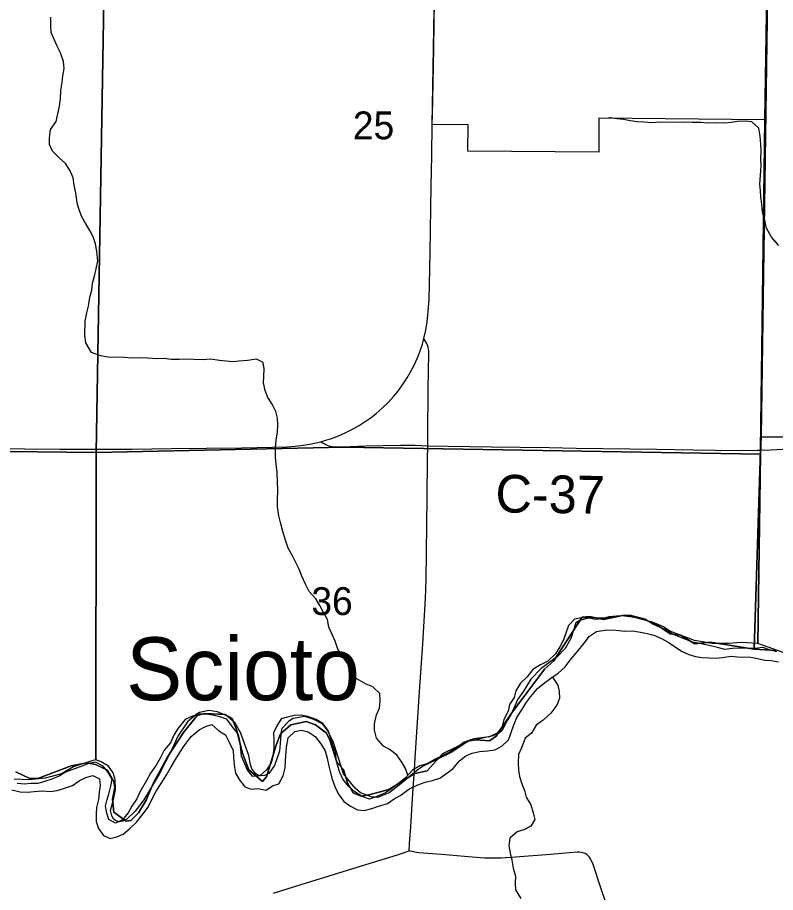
# Model space of a CAD drawing. Extents: x 1584893 to 1934202, y 663575 to 1091909.
# Drawn here: x 1738805 to 1744832, y 934048 to 941008 of the extents above; entities that cross this region are included whole.
import ezdxf

# ---------------------------------------------------------------- set-up
doc = ezdxf.new("R2010")
doc.units = 0
for name, color, linetype in [('GM_X_Corporation', 7, 'Continuous'), ('GM_X_County_Road', 7, 'Continuous'), ('GM_X_County_Road_Text', 7, 'Continuous'), ('GM_X_Major_River', 7, 'Continuous'), ('GM_X_Major_River_Text', 7, 'Continuous'), ('GM_X_Minor_River', 7, 'Continuous'), ('GM_X_Section', 7, 'Continuous'), ('GM_X_Section_Text', 7, 'Continuous'), ('GM_X_State_Route', 7, 'Continuous'), ('GM_X_Township', 7, 'Continuous')]:
    doc.layers.add(name, color=color, linetype=linetype)

msp = doc.modelspace()

# ---------------------------------------------------------------- linework, layer by layer
at = {"layer": 'GM_X_Corporation'}
msp.add_lwpolyline([(1744785.8, 942726.7), (1744748.2, 940195), (1743427.2, 940206.5), (1743426.2, 939936), (1742386, 939944.6), (1742389.1, 940154.9), (1742101.3, 940156.6), (1742125.8, 941528.7)], dxfattribs=at)
at = {"layer": 'GM_X_County_Road'}
for points in [[(1742066.2, 937602.3), (1742067.6, 937699.2), (1742070.7, 938043.7), (1742073.1, 938207.9), (1742075.6, 938322.6), (1742074.9, 938355), (1742073.5, 938370.9), (1742070.7, 938386.5), (1742065.9, 938401.2), (1742058.4, 938414.6), (1742036.4, 938454.1)], [(1741218, 937633.5), (1741229.4, 937625.6), (1741242.7, 937618.6), (1741256.4, 937611.4), (1741273.3, 937604.9), (1741294.5, 937597.8), (1741310.3, 937595.4), (1741342.4, 937593.5), (1741391.3, 937593.7), (1741571.8, 937600.8), (1741850.9, 937605.1), (1741965.9, 937605.4), (1742066.2, 937602.3)], [(1741961.1, 935021.9), (1741964.9, 935078.1), (1741980.2, 935323.6), (1742004.1, 935683.7), (1742028.8, 936027.3), (1742049.2, 936387.4), (1742053.3, 936534.9), (1742061.8, 937190.9), (1742064.5, 937486.1), (1742066.2, 937602.3)], [(1742066.2, 937602.3), (1742228.4, 937598), (1742573, 937593.3), (1743032.4, 937587.2), (1743245.7, 937582.4), (1743885.7, 937573.5), (1744181.1, 937569.7), (1744525.6, 937565.2), (1744689.2, 937566.2), (1744697.3, 937566.4), (1744705.4, 937566.6)], [(1744705.4, 937566.6), (1744793.6, 937568.8), (1744936.5, 937577.9), (1745198.9, 937597.8), (1745330, 937606.9), (1745428.6, 937610.5), (1745510.8, 937610.1), (1745593, 937606.2), (1745756.7, 937593.6), (1746083.8, 937567), (1746738.2, 937515.2), (1747114.5, 937485.3), (1747212.4, 937478.5)], [(1741920, 934378.9), (1741922, 934439.3), (1741931.3, 934570.8), (1741943.5, 934750.7), (1741953.8, 934914.5), (1741961.1, 935021.9)], [(1740840.2, 934042.8), (1740948.5, 934078.4), (1741136.8, 934135.6), (1741575.4, 934272.2), (1741826.7, 934348.1), (1741873.5, 934364.1), (1741920, 934378.9)], [(1743521.4, 933851.1), (1743442.3, 934084.2), (1743381.1, 934271.1), (1743369.2, 934301.2), (1743361.8, 934315.6), (1743352.9, 934328.7), (1743342.7, 934340.5), (1743330.7, 934350.4), (1743317.5, 934358.2), (1743303.2, 934363.8), (1743287.9, 934367.4), (1743272.3, 934369), (1743256.3, 934369.3), (1743191, 934364.1), (1743043.8, 934351.8), (1742765.8, 934329.7), (1742651.1, 934322.3), (1742585.3, 934320.6), (1742519.5, 934322.4), (1742421.2, 934329.7), (1742176, 934349.8), (1741996, 934364.6), (1741963, 934369.9), (1741920, 934378.9)]]:
    msp.add_lwpolyline(points, dxfattribs=at)
at = {"layer": 'GM_X_Major_River'}
for points in [[(1744841.8, 935963.5), (1744783.9, 935978.5), (1744730.2, 935997.4), (1744670, 935988.4), (1744619.9, 935989.2), (1744551.9, 935992.3), (1744489.8, 935989.3), (1744429.6, 935982.3), (1744369.7, 935997.3), (1744303.9, 936012.4), (1744228.1, 936029.7), (1744174.2, 936040.6), (1744118.5, 936059.6), (1744066.7, 936080.5), (1744013, 936103.4), (1743961.5, 936136.3), (1743909.8, 936159.2), (1743852.2, 936186.3), (1743796.7, 936221.3), (1743732.9, 936238.3), (1743673.1, 936253.4), (1743618.9, 936248.2), (1743566.8, 936245.1), (1743506.7, 936240), (1743452.4, 936224.9), (1743400.2, 936219.7), (1743346.3, 936230.7), (1743288.3, 936233.6), (1743234.1, 936222.5), (1743185.2, 936171.2), (1743145.3, 936057.5), (1743118.3, 936001.8), (1743083.4, 935946.2), (1743022.4, 935889.1), (1742963.8, 935858), (1742901.1, 935820.9), (1742856.1, 935763.5), (1742805.3, 935714.2), (1742768.2, 935652.7), (1742753.3, 935598.8), (1742716.4, 935543.3), (1742705.5, 935489.3), (1742672.4, 935423.7), (1742657.4, 935367.8), (1742618.5, 935316.3), (1742558, 935287.2), (1742493.8, 935278.2), (1742433.6, 935269.2), (1742357.1, 935244.4), (1742282.1, 935189.5), (1742227.5, 935156.3), (1742177, 935133.1), (1742114.5, 935104), (1742059.9, 935072.8), (1742003.6, 935055.7), (1741944.9, 935020.6)], [(1739907.8, 934855.5), (1739946.8, 934915), (1739987.9, 934978.5), (1740027.1, 935048.1), (1740062, 935105.6), (1740095, 935161.2), (1740129.9, 935214.8), (1740185.2, 935288.1), (1740248.1, 935343.2), (1740298.6, 935368.4), (1740348.9, 935383.6), (1740406.2, 935334.6), (1740457.7, 935301.7), (1740488.8, 935243), (1740519.8, 935178.3), (1740522.9, 935124.1), (1740527.9, 935061.9), (1740536.9, 934997.6), (1740568.1, 934946.9), (1740611.2, 934888.1), (1740663, 934871.2), (1740715.1, 934874.4), (1740780.9, 934861.2), (1740831.6, 934896.5), (1740883.9, 934911.7), (1740917, 934977.3), (1740932, 935039.2), (1740937, 935099.3), (1740944.7, 935203.4), (1740958, 935279.4), (1741008.8, 935328.7), (1741059.1, 935339.9), (1741116.9, 935324.9), (1741170.4, 935289.9), (1741215.5, 935231), (1741250.6, 935176.3), (1741267.7, 935117.9), (1741280.7, 935053.5), (1741293.8, 934999.2), (1741307, 934948.8), (1741328.1, 934890.4), (1741357.1, 934831.7), (1741400.2, 934772.9), (1741451.7, 934735.9), (1741509.3, 934704.9), (1741561.2, 934700.1), (1741621.6, 934715.1), (1741675.9, 934734.3), (1741746.4, 934757.2), (1741801, 934792.4), (1741851.6, 934821.6), (1741916.4, 934870.7), (1741989.1, 934905.6), (1742047.5, 934924.7), (1742105.8, 934939.7), (1742162.2, 934958.9), (1742218.9, 934998), (1742269.6, 935035.3), (1742318.6, 935094.7), (1742369.3, 935135.9), (1742419.7, 935157.2), (1742478, 935170.2), (1742542.2, 935175.2), (1742600.3, 935182.2), (1742654.9, 935211.4), (1742707.8, 935262.7), (1742730.7, 935320.5), (1742749.6, 935374.3), (1742774.7, 935440), (1742813.8, 935501.5), (1742846.7, 935553.1), (1742887.6, 935606.6), (1742938.7, 935669.9), (1742995.5, 935715.1), (1743046.2, 935752.4), (1743102.9, 935791.5), (1743159.8, 935842.7), (1743206.9, 935906.1), (1743253.9, 935963.5), (1743311.1, 936032.7), (1743352, 936086.2), (1743408.7, 936125.4), (1743491, 936138), (1743565, 936134.8), (1743633, 936127.7), (1743695.1, 936128.7), (1743759, 936119.6), (1743810.9, 936108.7), (1743864.7, 936093.8), (1743924.4, 936068.8), (1743978, 936039.8), (1744035.4, 936000.8), (1744090.9, 935965.8), (1744142.6, 935940.9), (1744194.4, 935926), (1744248.3, 935917.1), (1744302.3, 935914.2), (1744352.4, 935913.4), (1744410.5, 935916.4), (1744476.7, 935927.4), (1744530.7, 935922.5)], [(1744530.7, 935922.5), (1744636.8, 935920.8), (1744688.7, 935909.9), (1744746.6, 935896.9), (1744798.6, 935894), (1744856.5, 935883.1)], [(1741944.9, 935020.6), (1741889.9, 934961.3), (1741835.1, 934914.1), (1741782.4, 934874.9), (1741729.7, 934839.7), (1741661.2, 934810.7), (1741602.8, 934791.6), (1741545, 934810.6), (1741487.6, 934849.7), (1741436.3, 934894.6), (1741391.1, 934949.5), (1741368, 935004), (1741348.9, 935060.4), (1741339.7, 935110.7), (1741332.5, 935165), (1741313.4, 935217.4), (1741294.4, 935281.9), (1741275.3, 935336.3), (1741232.1, 935391.2), (1741178.6, 935424.1), (1741112.9, 935447.3), (1741057, 935458.2), (1741004.9, 935457.1), (1740952.6, 935441.9), (1740902.3, 935428.7), (1740865.3, 935369.1), (1740840.4, 935317.4), (1740843.5, 935259.2), (1740842.4, 935195.1), (1740835.4, 935131), (1740822.5, 935079.1), (1740783.6, 935023.6), (1740730.7, 934976.3), (1740676.6, 934971.2), (1740633.4, 935022.1), (1740612.2, 935072.5), (1740585.1, 935133.1), (1740580, 935189.4), (1740573.1, 935255.6), (1740561.9, 935305.9), (1740514.8, 935364.9), (1740469.8, 935425.8), (1740414, 935444.7), (1740358.2, 935459.7), (1740304.2, 935466.6), (1740252.2, 935467.4), (1740195.8, 935450.3), (1740139.3, 935425.2), (1740082.1, 935355.9), (1740049.3, 935304.3), (1740020.2, 935238.7), (1739971.2, 935181.3), (1739938.1, 935115.7), (1739907.1, 935060.1), (1739862, 934996.6), (1739828.9, 934933), (1739777.5, 934845.6), (1739752.6, 934793.9), (1739713.6, 934734.4), (1739684.7, 934680.8), (1739639.7, 934627.3), (1739583.2, 934600.2), (1739531.6, 934629.1), (1739514.4, 934679.5), (1739505.3, 934733.8), (1739518.2, 934787.8), (1739533.1, 934841.6), (1739546, 934893.6), (1739558.9, 934949.5), (1739527.7, 935000.1), (1739486.5, 935052.9), (1739424.9, 935084), (1739372.7, 935074.8), (1739304.2, 935047.9), (1739237.7, 935024.9), (1739187.4, 935005.7), (1739136.8, 934974.5), (1739070.3, 934947.5), (1739019.9, 934930.3), (1738965.6, 934915.1), (1738911.6, 934916), (1738859.4, 934908.8), (1738801.4, 934915.8)], [(1738760.6, 934864.4), (1738826.4, 934849.2), (1738884.4, 934846.3), (1738938.6, 934851.4), (1739000.7, 934856.4), (1739066.7, 934851.3), (1739120.9, 934860.4), (1739179.3, 934877.5), (1739241.7, 934900.6), (1739294.4, 934935.8), (1739348.9, 934963), (1739403.2, 934980.1), (1739456.8, 934953.2), (1739462, 934898.9), (1739453.1, 934845), (1739448.1, 934788.9), (1739433.1, 934723), (1739430.2, 934672.9), (1739431.3, 934612.7), (1739448.4, 934558.3), (1739489.5, 934501.5), (1739541.2, 934478.6), (1739595.5, 934489.7), (1739645.9, 934511), (1739700.7, 934560.2), (1739751.6, 934607.5), (1739802.6, 934670.8), (1739843.6, 934726.3), (1739872.6, 934787.9), (1739907.8, 934855.5)]]:
    msp.add_lwpolyline(points, dxfattribs=at)
at = {"layer": 'GM_X_Minor_River'}
for points in [[(1739221.5, 939794.9), (1739186.3, 939845.6), (1739135, 939892.5), (1739083.8, 939945.5), (1739058.7, 939998.1), (1739059.5, 940048.2), (1739068.6, 940116.2), (1739111.7, 940181.6), (1739126.7, 940241.5), (1739137.8, 940303.5), (1739146.7, 940361.5), (1739149.8, 940427.6), (1739160.9, 940491.5), (1739165.7, 940543.6), (1739174.7, 940603.6), (1739169.6, 940657.8), (1739146.7, 940728.3), (1739117.6, 940784.9), (1739073.2, 940887.9), (1739070.1, 940942.1), (1739069.2, 941010.3)], [(1744858.6, 939195.2), (1744799.6, 939260.3), (1744760.7, 939331.1), (1744745.7, 939395.5), (1744728.8, 939460), (1744721.8, 939524.2), (1744714.7, 939580.5), (1744711.5, 939630.7), (1744706.4, 939682.9), (1744711.5, 939753), (1744716.8, 939829), (1744715.6, 939879.2), (1744716.8, 939951.3), (1744715.6, 940001.5), (1744708.6, 940063.8), (1744699.7, 940128.1), (1744644.4, 940177.1), (1744592.5, 940183.9), (1744530.3, 940180.9), (1744478.1, 940173.8), (1744424, 940166.7), (1744359.9, 940169.7), (1744293.8, 940168.8), (1744237.8, 940171.7), (1744169.8, 940172.8), (1744107.7, 940175.8), (1744049.6, 940172.8), (1743911.5, 940175), (1743847.3, 940170.1), (1743785.3, 940175.1), (1743731.3, 940178), (1743679.4, 940186.9), (1743623.5, 940195.8), (1743571.5, 940202.7), (1743517.6, 940209.6), (1743507.6, 940209.7)], [(1741908.1, 934981), (1741889.1, 935035.5), (1741861.9, 935086.1), (1741824.7, 935138.8), (1741767.3, 935181.9), (1741713.8, 935212.8), (1741658.7, 935275.9), (1741643.7, 935338.3), (1741642.6, 935390.5), (1741659.7, 935460.3), (1741682.6, 935514.1), (1741689.6, 935572.1), (1741686.5, 935630.3), (1741629.3, 935683.4), (1741577.7, 935706.3), (1741504.2, 935747.6), (1741453.1, 935806.6), (1741432.1, 935867.1), (1741385.1, 935932), (1741351.9, 935982.7), (1741330.9, 936047.2), (1741305.8, 936101.7), (1741280.7, 936158.3), (1741269.7, 936220.6), (1741238.5, 936275.3), (1741209.4, 936331.9), (1741176.2, 936384.6), (1741123.1, 936443.6), (1741094, 936500.2), (1741065, 936564.8), (1741043.9, 936619.3), (1741018.7, 936671.9), (1740991.6, 936726.4), (1740956.5, 936787.2), (1740935.5, 936849.7), (1740914.7, 936920.2), (1740895.8, 936990.7), (1740882.7, 937045), (1740871.8, 937117.4), (1740872.6, 937167.5), (1740876, 937251.6), (1740873, 937311.8), (1740868.2, 937388.1), (1740861.3, 937454.4), (1740856.2, 937510.6), (1740857.4, 937582.7), (1740862.5, 937648.8), (1740871.5, 937708.8), (1740874.4, 937764.9), (1740873.3, 937821.1), (1740860.1, 937873.4), (1740829.1, 937932.1), (1740795.9, 937984.7), (1740772.8, 938041.2), (1740759.7, 938101.6), (1740764.6, 938151.7), (1740765.6, 938213.8), (1740758.4, 938264), (1740704.8, 938291), (1740632.5, 938280.1), (1740568.3, 938275.2), (1740516.2, 938270), (1740412.2, 938279.7), (1740340.3, 938290.9), (1740280.2, 938285.9), (1740208.1, 938287.1), (1740140.1, 938290.2), (1740090, 938287), (1740025.9, 938288.1), (1739971.9, 938295), (1739919.8, 938291.8), (1739839.8, 938299.2), (1739783.8, 938300.1), (1739711.7, 938299.3), (1739655.7, 938304.2), (1739525.6, 938306.3), (1739463.7, 938317.4), (1739392, 938344.6), (1739347.2, 938419.5), (1739340.2, 938477.8), (1739342, 938592), (1739355.1, 938658), (1739370, 938711.9), (1739379.1, 938779.9), (1739396.1, 938839.8), (1739401.1, 938895.8), (1739418, 938949.7), (1739430.9, 939009.6), (1739444, 939073.5), (1739435.2, 939147.8), (1739424.2, 939208.2), (1739407.1, 939262.6), (1739379.9, 939313.2), (1739348.7, 939365.8), (1739317.6, 939422.4), (1739296.4, 939476.9), (1739279.3, 939533.3), (1739268.6, 939613.7), (1739255.6, 939674), (1739248.5, 939732.3), (1739221.5, 939794.9)], [(1743059.9, 935761.9), (1743101.3, 935697.3), (1743112.5, 935647), (1743113.7, 935594.9), (1743092.7, 935539.1), (1743045.7, 935475.7), (1742984.7, 935418.6), (1742927.9, 935379.4), (1742890.9, 935315.8), (1742840.1, 935274.6), (1742810.9, 935198.8), (1742788, 935145.1), (1742784.9, 935079), (1742787.9, 935020.8), (1742797.1, 934970.5), (1742814.2, 934912.1), (1742835.4, 934859.6), (1742850.5, 934807.2), (1742887.6, 934746.5), (1742904.5, 934682), (1742917.7, 934629.7), (1742886.8, 934576.1), (1742830.3, 934546.9), (1742777.9, 934531.7), (1742719, 934480.6), (1742712, 934418.5), (1742723.1, 934360.2), (1742734.2, 934305.9), (1742747.2, 934241.5), (1742764.1, 934177.1), (1742761.3, 934123), (1742764.4, 934068.8), (1742807.3, 933999.9)]]:
    msp.add_lwpolyline(points, dxfattribs=at)
at = {"layer": 'GM_X_Section'}
for points in [[(1744794.1, 942974), (1750676.5, 942925.4), (1750594.8, 937603.3), (1744716.7, 937672), (1744790.8, 942835.4)], [(1734314.2, 942895.5), (1739520.5, 942867.1), (1739430.9, 937549.2), (1734256.8, 937607.5)], [(1739520.5, 942867.1), (1744790.8, 942835.4), (1744716.7, 937672), (1744713.4, 937535.9), (1741403.5, 937589.6), (1739430.9, 937549.2)], [(1739430.9, 937549.2), (1741403.5, 937589.6), (1744713.4, 937535.9), (1744691.9, 936028), (1744560, 936037.1), (1744457.9, 936030.1), (1744327.9, 936029.2), (1744188.1, 936052.5), (1743992.7, 936128.2), (1743941, 936160.7), (1743853.4, 936199.5), (1743709.7, 936234.8), (1743613.8, 936247.6), (1743495.6, 936230.7), (1743357.6, 936233.9), (1743275.4, 936212.7), (1743245.2, 936192.9), (1743204.1, 936069.3), (1743159.4, 935987.7), (1743098.8, 935924.2), (1742967.9, 935829.3), (1742887.2, 935744.1), (1742828.3, 935650.6), (1742783.7, 935585), (1742730.7, 935465.4), (1742690.1, 935401.8), (1742659.5, 935336), (1742637.3, 935318.3), (1742583.1, 935294.7), (1742384.7, 935250.5), (1742338.4, 935216.9), (1742251.9, 935161.7), (1742024.8, 935051.7), (1741976.5, 935016.1), (1741839.5, 934901.3), (1741758.9, 934840.1), (1741666.6, 934804.9), (1741616.6, 934809.3), (1741530.9, 934842.1), (1741489.2, 934878.5), (1741398.2, 934991.3), (1741318.5, 935242), (1741273.3, 935334.4), (1741233.8, 935386.8), (1741162.1, 935425.5), (1741090.3, 935448.1), (1740996.1, 935431), (1740959.9, 935407.3), (1740907.4, 935351.7), (1740901.2, 935331.8), (1740887.8, 935171.9), (1740848.8, 935058.2), (1740802.2, 934994.6), (1740768.1, 934978.9), (1740744, 934975.2), (1740716.1, 934981.4), (1740696.2, 934993.6), (1740669.3, 935030.7), (1740658.3, 935064.5), (1740645.5, 935138.1), (1740579.1, 935320.7), (1740535.8, 935395), (1740470.3, 935453.6), (1740394.6, 935486.3), (1740326.6, 935494.9), (1740252.5, 935479.6), (1740226.3, 935463.8), (1740155.8, 935404.5), (1740080.8, 935291.1), (1740031.8, 935185.5), (1739932.1, 934990.4), (1739810.2, 934785.5), (1739739.4, 934694.1), (1739674.8, 934630.7), (1739642.7, 934614.9), (1739614.6, 934611.2), (1739586.7, 934617.4), (1739568.8, 934633.6), (1739555, 934657.8), (1739545.4, 934699.8), (1739568.2, 934787.6), (1739582.9, 934865.5), (1739581.6, 934947.6), (1739566.1, 934999.7), (1739528.6, 935052), (1739470.9, 935086.6), (1739429, 935102.9)]]:
    msp.add_lwpolyline(points, close=True, dxfattribs=at)
for points in [[(1744893.3, 935958.1), (1744691.9, 936028), (1744713.4, 937535.9), (1744716.7, 937672), (1750594.8, 937603.3)], [(1734256.8, 937607.5), (1739430.9, 937549.2), (1739429, 935102.9), (1739396.9, 935095.2), (1739250.5, 935046.5), (1739156, 934993.4), (1739023.6, 934956.5), (1738897.5, 934943.6), (1738777.6, 934950.7)]]:
    msp.add_lwpolyline(points, dxfattribs=at)
at = {"layer": 'GM_X_State_Route'}
for points in [[(1742101.3, 940156.6), (1742104.1, 940236.8), (1742112.8, 940615.8), (1742114.5, 940767.3), (1742117.1, 940960.4), (1742119.7, 941139.2), (1742122.3, 941295.1), (1742125.7, 941527)], [(1738698.4, 937578.6), (1738862.6, 937577.2), (1739141.6, 937574.5), (1739289.3, 937573.3), (1739716.2, 937575.4), (1740028.1, 937578.9), (1740586.2, 937585.1), (1740832.4, 937589.8), (1740947.4, 937593.5), (1741013.1, 937598.5), (1741078.5, 937606.5), (1741143.4, 937617.7), (1741218, 937633.5), (1741257.7, 937645.9), (1741294.5, 937657.7), (1741329.9, 937669.7), (1741375.7, 937688.1), (1741420.6, 937708.5), (1741479.1, 937738.5), (1741521.7, 937763.2), (1741577, 937798.7), (1741617.2, 937827.3), (1741655.8, 937858), (1741705.4, 937901), (1741752.5, 937946.8), (1741796.8, 937995.4), (1741828, 938033.6), (1741867.2, 938086.4), (1741903.2, 938141.4), (1741928, 938184), (1741958, 938242.4), (1741985.3, 938302.2), (1742003.3, 938348.1), (1742024.1, 938410.4), (1742036.4, 938454.1), (1742051.4, 938522.1), (1742061.9, 938586.9), (1742071.4, 938668.4), (1742077.7, 938766.6), (1742081.4, 938881.2), (1742086.7, 939142.2), (1742093.6, 939666.5), (1742098.8, 939912.7), (1742101.3, 940156.6)]]:
    msp.add_lwpolyline(points, dxfattribs=at)
at = {"layer": 'GM_X_Township'}
for points in [[(1744785.8, 942726.7), (1744748.2, 940195), (1744712.9, 937569.5), (1744662.3, 935983.9), (1744312.3, 936040.7), (1744191.2, 936026.1), (1744075.2, 936095.5), (1743993.3, 936105.8), (1743872.2, 936187.6), (1743733.3, 936239.3), (1743627.7, 936254.8), (1743464.2, 936219.5), (1743352.4, 936242.3), (1743293.4, 936237), (1743067.8, 935889), (1742995.3, 935824.8), (1742727.2, 935466.2), (1742610.3, 935292.2), (1742558.6, 935254.9), (1742451.8, 935263.1), (1742395.9, 935253.8), (1742184.7, 935151.2), (1742061.6, 935015.5), (1741963.3, 934993.8), (1741757.2, 934866.2), (1741610.2, 934826.7), (1741538.7, 934815.3), (1741472.5, 934841.2), (1741429.9, 934920.9), (1741395.8, 935025.5), (1741343.9, 935084.5), (1741288.9, 935258.6), (1741262, 935316.5), (1741175, 935382.8), (1741099.3, 935407.7), (1740977.2, 935380.6), (1740895.5, 935309.1), (1740860.3, 935221.1), (1740784.8, 934968.4), (1740751.7, 934932), (1740644.9, 935024.2), (1740595.2, 935156.8), (1740545.4, 935345.2), (1740511.2, 935431.2), (1740457.3, 935465.3), (1740293.7, 935472.6), (1740234.7, 935454.9), (1740123.9, 935320.3), (1739994.6, 935121.3), (1739887, 934920.3), (1739829.1, 934782.5), (1739767, 934682.1), (1739706, 934619.9), (1739669.7, 934615.7), (1739571.3, 934688.2), (1739559.9, 934789.7), (1739578.4, 934885), (1739570.2, 934931.6), (1739520.5, 935021.7), (1739425.1, 935066.2), (1739355.7, 935079.6), (1739232.5, 935055.7), (1738967.5, 934955.2), (1738903.3, 934955.2), (1738792.4, 935007.9)], [(1744836.3, 935973.5), (1744662.3, 935983.9), (1744712.9, 937569.5), (1744748.2, 940195), (1744785.8, 942726.7)], [(1738792.4, 935007.9), (1738903.3, 934955.2), (1738967.5, 934955.2), (1739232.5, 935055.7), (1739355.7, 935079.6), (1739425.1, 935066.2), (1739520.5, 935021.7), (1739570.2, 934931.6), (1739578.4, 934885), (1739559.9, 934789.7), (1739571.3, 934688.2), (1739669.7, 934615.7), (1739706, 934619.9), (1739767, 934682.1), (1739829.1, 934782.5), (1739887, 934920.3), (1739994.6, 935121.3), (1740123.9, 935320.3), (1740234.7, 935454.9), (1740293.7, 935472.6), (1740457.3, 935465.3), (1740511.2, 935431.2), (1740545.4, 935345.2), (1740595.2, 935156.8), (1740644.9, 935024.2), (1740751.7, 934932), (1740784.8, 934968.4), (1740860.3, 935221.1), (1740895.5, 935309.1), (1740977.2, 935380.6), (1741099.3, 935407.7), (1741175, 935382.8), (1741262, 935316.5), (1741288.9, 935258.6), (1741343.9, 935084.5), (1741395.8, 935025.5), (1741429.9, 934920.9), (1741472.5, 934841.2), (1741538.7, 934815.3), (1741610.2, 934826.7), (1741757.2, 934866.2), (1741963.3, 934993.8), (1742061.6, 935015.5), (1742184.7, 935151.2), (1742395.9, 935253.8), (1742451.8, 935263.1), (1742558.6, 935254.9), (1742610.3, 935292.2), (1742727.2, 935466.2), (1742995.3, 935824.8), (1743067.8, 935889), (1743293.4, 936237), (1743352.4, 936242.3), (1743464.2, 936219.5), (1743627.7, 936254.8), (1743733.3, 936239.3), (1743872.2, 936187.6), (1743993.3, 936105.8), (1744075.2, 936095.5), (1744191.2, 936026.1), (1744312.3, 936040.7), (1744662.3, 935983.9), (1744836.3, 935973.5)]]:
    msp.add_lwpolyline(points, dxfattribs=at)

# ---------------------------------------------------------------- texts
at = {"layer": 'GM_X_County_Road_Text'}
msp.add_text('C-37', height=300, rotation=359.31601, dxfattribs=at).set_placement((1742603.9, 937071.5))
at = {"layer": 'GM_X_Major_River_Text'}
msp.add_text('Scioto', height=500.09, rotation=0.02178, dxfattribs=at).set_placement((1739668.9, 935577.7))
at = {"layer": 'GM_X_Section_Text'}
for s, p in [('25', (1741471.4, 940039.4)), ('36', (1741141.4, 936255.4))]:
    msp.add_text(s, height=221, rotation=0.00001, dxfattribs=at).set_placement(p)

doc.saveas('drawing.dxf')
